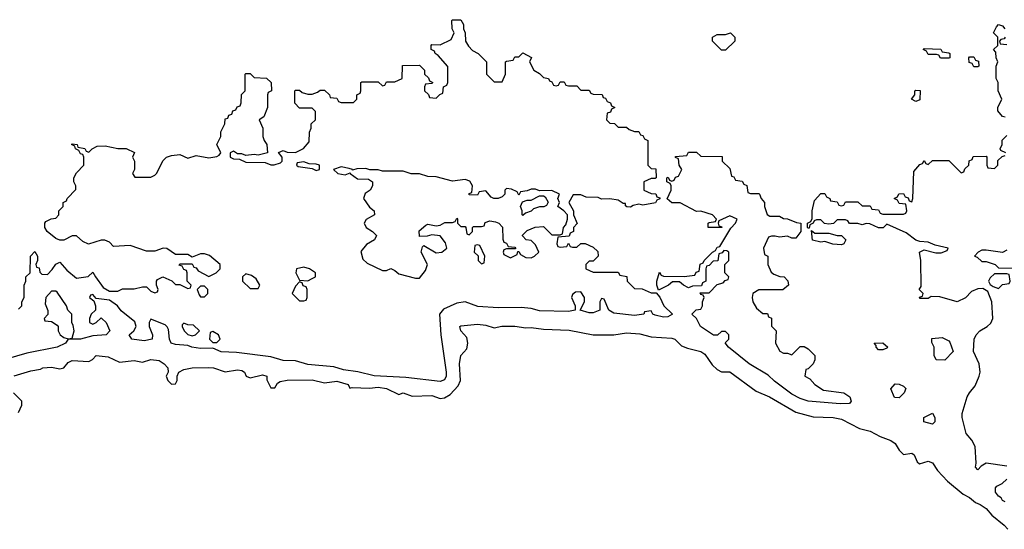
# Model space of a CAD drawing. Header units: inches. Extents: x 2701323 to 2964515, y 494916 to 722124.
# Tile 263 of 656: x 2810456 to 2815218, y 613370 to 615834. Entities that reach past the tile are written whole.
import ezdxf

# ---------------------------------------------------------------- set-up
doc = ezdxf.new("R2010")
doc.units = ezdxf.units.IN
doc.header["$MEASUREMENT"] = 0
doc.layers.add('C8611', color=7, linetype='Continuous')

msp = doc.modelspace()

# ---------------------------------------------------------------- linework, layer by layer
at = {"layer": 'C8611', "color": 2, "elevation": 2}
for points in [[(2810450, 614434), (2810466, 614450), (2810466, 614470), (2810478, 614490), (2810478, 614550), (2810486, 614570), (2810486, 614590), (2810506, 614610), (2810508, 614690), (2810530, 614714), (2810542, 614690), (2810542, 614670), (2810534, 614650), (2810538, 614638), (2810550, 614634), (2810552.7, 614612.7), (2810563.6, 614603.6), (2810590, 614602), (2810613.6, 614626.4), (2810630, 614652), (2810650, 614662), (2810683.5, 614623.5), (2810730, 614584.7), (2810787.3, 614592.7), (2810810, 614614), (2810822, 614590), (2810859.6, 614539.6), (2810890, 614522), (2810930, 614522), (2810952.7, 614532.7), (2811010, 614532), (2811050, 614542), (2811070, 614542), (2811090, 614522), (2811110, 614514), (2811122, 614518), (2811126, 614530), (2811118, 614550), (2811118, 614570), (2811122, 614578), (2811148.7, 614591.3), (2811191.6, 614571.6), (2811210, 614554), (2811230, 614554), (2811270, 614534), (2811282, 614538), (2811286, 614550), (2811266, 614570), (2811266, 614610), (2811262, 614622), (2811250, 614626), (2811242, 614642), (2811227.3, 614647.3), (2811230, 614654), (2811290, 614654), (2811298, 614638), (2811310, 614634), (2811319.6, 614619.6), (2811370, 614592), (2811406, 614610), (2811426, 614630), (2811426, 614650), (2811373.6, 614693.6), (2811350, 614702), (2811330, 614702), (2811290, 614686), (2811270, 614698), (2811210, 614698), (2811168.4, 614728.4), (2811150, 614728.7), (2811110, 614715.3), (2811070, 614715.3), (2810990, 614742), (2810910, 614738), (2810890, 614758), (2810868.4, 614768.4), (2810850, 614768.7), (2810788.7, 614748.7), (2810761.2, 614761.2), (2810730, 614788.7), (2810710, 614788.7), (2810670, 614768.7), (2810650, 614768.7), (2810630, 614775.3), (2810589.3, 614809.3), (2810578, 614830), (2810578, 614850), (2810582, 614858), (2810608.4, 614871.6), (2810630, 614874), (2810646, 614890), (2810646, 614910), (2810666, 614930), (2810666, 614950), (2810682, 614958), (2810686, 614970), (2810727.3, 615012.7), (2810728, 615030), (2810718, 615050), (2810718, 615070), (2810730, 615094), (2810766, 615130), (2810766, 615170), (2810762, 615182), (2810750, 615186), (2810742, 615202), (2810726, 615210), (2810722, 615222), (2810706, 615230), (2810710, 615234), (2810734, 615230), (2810738, 615218), (2810771.6, 615211.6), (2810778, 615198), (2810790, 615194), (2810806, 615210), (2810830, 615222), (2810870, 615224.7), (2810930, 615211.3), (2810971.1, 615211.1), (2811011.6, 615191.6), (2811002, 615170), (2811012, 615150), (2811012, 615110), (2811002, 615090), (2811012.7, 615072.7), (2811090, 615072), (2811110, 615082), (2811118, 615090), (2811150, 615154), (2811166, 615170), (2811190, 615178), (2811230, 615182), (2811270, 615164.7), (2811310, 615178), (2811370, 615166), (2811410, 615172), (2811420.4, 615179.6), (2811428, 615190), (2811409, 615230), (2811428.7, 615270), (2811428.9, 615291.1), (2811448, 615330), (2811450, 615354), (2811462, 615358), (2811467.3, 615372.7), (2811482, 615378), (2811487.3, 615392.7), (2811502, 615398), (2811507.3, 615412.7), (2811522, 615418), (2811527.3, 615432.7), (2811528.4, 615471.6), (2811546, 615490), (2811546, 615570), (2811550, 615574), (2811570, 615574), (2811590, 615554), (2811650, 615552), (2811672, 615530), (2811674, 615490), (2811658, 615482), (2811654, 615470), (2811654, 615410), (2811636, 615364), (2811614, 615350), (2811632, 615310), (2811632, 615270), (2811638, 615250), (2811652, 615230), (2811654, 615190), (2811610, 615179), (2811590, 615182), (2811550, 615178), (2811530, 615186), (2811510, 615186), (2811490, 615198), (2811474, 615190), (2811474, 615170), (2811490, 615162), (2811519.6, 615159.6), (2811550, 615144.7), (2811643.6, 615143.6), (2811670, 615132), (2811687.3, 615132.7), (2811718, 615142), (2811726, 615150), (2811726, 615170), (2811708, 615192), (2811730, 615202), (2811750, 615194), (2811790, 615192), (2811828.4, 615211.6), (2811856.4, 615243.6), (2811858, 615290), (2811866, 615310), (2811866, 615330), (2811886, 615350), (2811886, 615390), (2811870, 615406), (2811810, 615406), (2811786, 615430), (2811786, 615490), (2811790, 615494), (2811810, 615494), (2811822, 615482), (2811850, 615474), (2811870, 615474), (2811896.4, 615483.6), (2811910, 615494), (2811930, 615494), (2811954, 615470), (2811958, 615458), (2811990, 615454), (2811998, 615438), (2812010, 615434), (2812070, 615434), (2812086, 615450), (2812086, 615470), (2812102, 615478), (2812106, 615490), (2812106, 615530), (2812110, 615534), (2812190, 615534), (2812210, 615514), (2812222, 615518), (2812230, 615534), (2812270, 615534), (2812306, 615550), (2812307.3, 615612.7), (2812390, 615614), (2812414, 615590), (2812414, 615570), (2812432.7, 615552.7), (2812438, 615538), (2812454, 615530), (2812450, 615526), (2812418, 615522), (2812414, 615510), (2812414, 615490), (2812432.7, 615472.7), (2812438, 615458), (2812470, 615454), (2812487.3, 615472.7), (2812502, 615478), (2812506, 615510), (2812522, 615518), (2812526, 615530), (2812527.3, 615607.3), (2812480.4, 615660.4), (2812466, 615670), (2812462, 615682), (2812446, 615690), (2812446, 615710), (2812450, 615714), (2812490, 615712), (2812542, 615738), (2812558, 615770), (2812548, 615790), (2812546, 615830), (2812550, 615834), (2812590, 615834), (2812602, 615810), (2812602, 615790), (2812611.1, 615771.1), (2812612, 615730), (2812626, 615706), (2812645.4, 615685.4), (2812674, 615670), (2812714, 615630), (2812714, 615570), (2812750, 615534), (2812790, 615534), (2812806, 615570), (2812806, 615630), (2812810, 615634), (2812842, 615638), (2812850, 615654), (2812870, 615654), (2812890, 615674), (2812931, 615651), (2812922, 615630), (2812942, 615590), (2812970, 615574), (2812990, 615554), (2813014, 615550), (2813018, 615538), (2813030, 615534), (2813038, 615518), (2813050, 615514), (2813062, 615518), (2813070, 615534), (2813090, 615534), (2813098, 615518), (2813110, 615514), (2813150, 615514), (2813170, 615494), (2813210, 615494), (2813218, 615478), (2813230, 615474), (2813272.7, 615472.7), (2813278, 615458), (2813290, 615454), (2813298, 615438), (2813312.7, 615432.7), (2813318, 615418), (2813334, 615410), (2813318, 615402), (2813312.7, 615387.3), (2813298, 615382), (2813294, 615350), (2813310, 615334), (2813332.7, 615332.7), (2813350, 615314), (2813390, 615314), (2813403.6, 615303.6), (2813430, 615294), (2813450, 615294), (2813458, 615278), (2813470, 615274), (2813478, 615258), (2813494, 615250), (2813494, 615130), (2813510, 615114), (2813532.7, 615112.7), (2813534, 615070), (2813530, 615066), (2813510, 615066), (2813474, 615050), (2813474, 615010), (2813510, 614994), (2813532.7, 614992.7), (2813538, 614978), (2813552.7, 614972.7), (2813552.7, 614967.3), (2813538, 614962), (2813531.1, 614948.9), (2813470, 614938), (2813450, 614942), (2813423.6, 614936.4), (2813410, 614928), (2813391.6, 614928.4), (2813386, 614934), (2813386, 614946), (2813374, 614946), (2813350, 614962), (2813310, 614968), (2813270, 614966), (2813253.6, 614973.6), (2813196.4, 614976.4), (2813170, 614988), (2813132.7, 614987.3), (2813112, 614950), (2813134, 614910), (2813134, 614890), (2813151.6, 614848.4), (2813134, 614830), (2813134, 614810), (2813118, 614802), (2813112.7, 614787.3), (2813058, 614782), (2813054, 614750), (2813058, 614738), (2813070, 614734), (2813102, 614738), (2813110, 614754), (2813118, 614738), (2813130, 614734), (2813150, 614734), (2813170, 614752), (2813191.6, 614751.6), (2813230, 614734), (2813252.7, 614712.7), (2813254, 614690), (2813230, 614666), (2813210, 614666), (2813194, 614650), (2813194, 614630), (2813230, 614614), (2813350, 614614), (2813358, 614598), (2813392.7, 614592.7), (2813394, 614570), (2813430, 614534), (2813467.3, 614532.7), (2813510, 614514), (2813534, 614514), (2813551.6, 614491.6), (2813571.3, 614450), (2813614, 614410), (2813590, 614398), (2813570, 614395.3), (2813530, 614405.2), (2813518, 614410), (2813510, 614426), (2813478, 614422), (2813474, 614410), (2813430, 614404.5), (2813330, 614415.3), (2813306, 614430), (2813282, 614482), (2813270, 614486), (2813262, 614470), (2813262, 614430), (2813230, 614417.2), (2813210, 614417.2), (2813166, 614430), (2813188, 614470), (2813188, 614490), (2813170, 614518), (2813143.6, 614516.4), (2813130, 614506), (2813124.7, 614490), (2813142, 614450), (2813142, 614430), (2813110, 614422.9), (2812970, 614426.6), (2812930, 614437.2), (2812882, 614442), (2812770, 614440.7), (2812672.4, 614447.6), (2812610, 614469.5), (2812570, 614463.6), (2812505.5, 614434.5), (2812486, 614410), (2812492.7, 614310), (2812518.4, 614130), (2812518.4, 614110), (2812510, 614093.2), (2812490, 614084.7), (2812324.2, 614104.2), (2812170, 614111.8), (2812091.2, 614131.2), (2812021.4, 614141.4), (2811975.3, 614155.3), (2811850, 614167.6), (2811790, 614185.1), (2811730, 614186.3), (2811670, 614204.5), (2811505.1, 614225.1), (2811430, 614227.8), (2811390, 614246), (2811330, 614243.6), (2811288.7, 614250), (2811270, 614259.3), (2811210, 614263.6), (2811189, 614270), (2811181.2, 614290), (2811176.5, 614336.5), (2811169.2, 614349.2), (2811159, 614359), (2811090, 614386), (2811082, 614370), (2811082, 614350), (2811098.8, 614310), (2811096, 614290), (2811058.4, 614281.6), (2810998, 614290), (2810986, 614310), (2811008.7, 614330), (2811019, 614350), (2811012.7, 614372.7), (2810946.6, 614426.6), (2810928.7, 614450), (2810890, 614478), (2810826, 614486), (2810810, 614506), (2810798, 614502), (2810794, 614490), (2810814, 614474), (2810822, 614450), (2810822, 614430), (2810802, 614410), (2810794, 614390), (2810794, 614370), (2810810, 614362), (2810826, 614370), (2810850, 614392), (2810854, 614390), (2810874, 614370), (2810892, 614330), (2810874, 614310), (2810810, 614305.6), (2810749.6, 614289.6), (2810691, 614289), (2810678, 614270), (2810638, 614250), (2810490, 614222), (2810390, 614192.3)], [(2815222, 615362), (2815210, 615366), (2815187.3, 615392.7), (2815186, 615410), (2815206, 615450), (2815188, 615490), (2815188, 615530), (2815178, 615550), (2815178, 615610), (2815186, 615630), (2815178, 615650), (2815176.4, 615676.4), (2815166, 615690), (2815186, 615710), (2815186, 615750), (2815166, 615770), (2815180.2, 615799.8), (2815190, 615811.3), (2815210, 615804.7), (2815221, 615790)], [(2815222, 615750), (2815218, 615742), (2815202, 615738), (2815194, 615730), (2815198, 615718), (2815230, 615714)], [(2815226, 615190), (2815202, 615202), (2815198, 615210), (2815208, 615230), (2815208.4, 615251.6), (2815230, 615274)], [(2815230, 613675.3), (2815130.9, 613689.1), (2815105.4, 613674.6), (2815090, 613658), (2815078, 613670), (2815082, 613690), (2815077.2, 613770), (2815061.5, 613801.5), (2815033.2, 613833.2), (2815014, 613910), (2815014, 613930), (2815039, 614010), (2815049, 614030), (2815076.6, 614063.4), (2815097.2, 614110), (2815101.2, 614130), (2815096, 614170), (2815069.2, 614230), (2815072.7, 614290), (2815081.2, 614310), (2815099, 614330), (2815135.3, 614350), (2815152.9, 614367.1), (2815162, 614390), (2815158, 614470), (2815139, 614519), (2815114.6, 614534.6), (2815090, 614533.2), (2815059.9, 614520.1), (2815030, 614489.2), (2814990, 614469.2), (2814905.4, 614494.6), (2814864.7, 614495.3), (2814850, 614486), (2814810, 614486), (2814807.3, 614492.7), (2814822, 614498), (2814826, 614510), (2814806, 614530), (2814815.3, 614544.7), (2814814, 614670), (2814808, 614710), (2814830, 614722), (2814887.1, 614707.1), (2814912.9, 614707.1), (2814942, 614718), (2814946, 614730), (2814883.1, 614743.1), (2814850, 614759), (2814810, 614762), (2814790, 614768.7), (2814743.1, 614803.1), (2814650, 614846), (2814631.6, 614828.4), (2814610, 614828), (2814567.3, 614847.3), (2814550, 614848), (2814530, 614842), (2814510, 614848), (2814470, 614848), (2814462, 614862), (2814450, 614866), (2814410, 614866), (2814391.6, 614848.4), (2814370, 614846), (2814348.7, 614848.7), (2814330, 614866), (2814310, 614866), (2814298, 614862), (2814294, 614850), (2814278, 614842), (2814274, 614826), (2814270, 614826), (2814266, 614830), (2814266, 614850), (2814282, 614858), (2814288, 614872), (2814288.7, 614910), (2814300.2, 614959.8), (2814330, 614994), (2814350, 614994), (2814358, 614978), (2814374, 614970), (2814378, 614958), (2814410, 614954), (2814418, 614938), (2814430, 614934), (2814442, 614938), (2814450, 614954), (2814510, 614954), (2814530, 614934), (2814570, 614934), (2814578, 614918), (2814610, 614914), (2814618, 614898), (2814630, 614894), (2814730, 614894), (2814742, 614898), (2814746, 614910), (2814742, 614942), (2814710, 614946), (2814702, 614962), (2814686, 614970), (2814702, 614978), (2814707.3, 614992.7), (2814730, 614994), (2814738, 614978), (2814752.7, 614972.7), (2814758, 614958), (2814770, 614954), (2814775.3, 614970), (2814780.4, 615099.6), (2814810, 615134), (2814822, 615138), (2814830, 615154), (2814838, 615138), (2814850, 615134), (2814870, 615154), (2814950, 615154), (2815010, 615094), (2815022, 615098), (2815027.3, 615112.7), (2815046, 615130), (2815048.4, 615151.6), (2815062, 615158), (2815067.3, 615172.7), (2815130, 615174), (2815134, 615170), (2815134, 615130), (2815138, 615118), (2815170, 615114), (2815186, 615130), (2815187.3, 615152.7), (2815207.3, 615172.7), (2815222, 615178)], [(2815230, 614719), (2815210, 614708.7), (2815130, 614719), (2815110, 614719), (2815092, 614710), (2815074, 614690), (2815086, 614686), (2815110, 614664.7), (2815130, 614664.7), (2815174, 614650), (2815190, 614634), (2815287.3, 614632.7)], [(2810430, 614111.8), (2810510, 614135.8), (2810556.5, 614143.5), (2810568, 614150), (2810610, 614153.4), (2810650, 614146), (2810669.2, 614150.8), (2810690, 614176), (2810710, 614186), (2810790, 614182), (2810808.4, 614191.6), (2810826, 614210), (2810884.5, 614204.5), (2810938, 614178), (2811010, 614186), (2811050, 614178), (2811089.7, 614190.3), (2811130, 614185.5), (2811154.8, 614170), (2811172, 614150), (2811174, 614130), (2811164.7, 614110), (2811172, 614090), (2811190, 614072), (2811210, 614074), (2811218, 614090), (2811218, 614110), (2811226, 614130), (2811250, 614142), (2811289.5, 614150.5), (2811370, 614152.4), (2811394, 614150), (2811450, 614130.7), (2811510, 614140.5), (2811530, 614137.1), (2811542.8, 614130), (2811551, 614111), (2811570, 614102), (2811630, 614117.3), (2811651.3, 614110), (2811652, 614092), (2811670, 614054), (2811690, 614054), (2811703.1, 614076.9), (2811715.3, 614084.7), (2811749.5, 614090.5), (2811870, 614092.7), (2811930, 614078.8), (2811990, 614086), (2812044.7, 614070), (2812052, 614052), (2812064, 614056), (2812147.2, 614052.8), (2812190, 614058), (2812230, 614050.5), (2812290, 614022), (2812310.4, 614030.4), (2812353.7, 614013.7), (2812450, 614016.4), (2812490, 614002.8), (2812510, 614004.9), (2812538, 614022), (2812576.9, 614063.1), (2812587.3, 614090), (2812582.9, 614170), (2812589.6, 614210.4), (2812618, 614242), (2812624, 614270), (2812618, 614298), (2812589.2, 614330), (2812585.2, 614350), (2812590, 614354), (2812670, 614361.6), (2812710, 614356.4), (2812750, 614344.7), (2812787.8, 614352.2), (2812850, 614352), (2812903.4, 614343.4), (2812930, 614345.5), (2812990, 614337.6), (2813112.7, 614332.7), (2813230, 614310.3), (2813330, 614310.3), (2813390, 614319.5), (2813455.4, 614315.4), (2813510, 614300.5), (2813610, 614294.4), (2813624.7, 614290), (2813656.8, 614256.8), (2813685.2, 614245.2), (2813750, 614230.4), (2813770, 614217.3), (2813804.7, 614164.7), (2813830, 614142.8), (2813850, 614131), (2813890, 614130.7), (2814018, 614038), (2814082.8, 614010), (2814210, 613936.4), (2814294.2, 613914.2), (2814390.4, 613910.4), (2814430, 613903.1), (2814517.1, 613857.1), (2814570, 613844), (2814618, 613818), (2814670, 613798.8), (2814690, 613784.7), (2814710, 613752), (2814730, 613732), (2814770, 613738), (2814782, 613730), (2814796.9, 613696.9), (2814807.1, 613687.1), (2814850, 613698.8), (2814870, 613690.7), (2814894.4, 613654.4), (2814943, 613603), (2815019.3, 613539.3), (2815050, 613524), (2815078.8, 613498.8), (2815101, 613490), (2815130, 613470.4), (2815158, 613438), (2815218, 613390), (2815234.4, 613370)], [(2810450, 613934), (2810466, 613970), (2810466, 613990), (2810426, 614030)], [(2815222.5, 613502.5), (2815210, 613509.5), (2815202.9, 613522.9), (2815189.6, 613530), (2815176, 613550), (2815175.3, 613570), (2815182, 613578), (2815208.4, 613591.6), (2815230, 613612)]]:
    msp.add_lwpolyline(points, dxfattribs=at)
for points in [[(2813850, 615686), (2813806, 615730), (2813806, 615750), (2813830, 615762), (2813870, 615762), (2813894, 615770), (2813914, 615750), (2813914, 615730), (2813870, 615686)], [(2814910, 615648), (2814902, 615662), (2814890, 615666), (2814850, 615666), (2814842, 615682), (2814826, 615690), (2814830, 615694), (2814911.6, 615691.6), (2814918, 615678), (2814950, 615674), (2814954, 615670), (2814954, 615650), (2814950, 615648)], [(2815070, 615606), (2815062, 615622), (2815047.3, 615627.3), (2815046, 615650), (2815050, 615654), (2815070, 615654), (2815078, 615638), (2815092.7, 615632.7), (2815094, 615610), (2815090, 615606)], [(2814790, 615438), (2814768.7, 615450), (2814786, 615470), (2814786, 615490), (2814790, 615494), (2814811.3, 615491.3), (2814810, 615446)], [(2813990, 614994), (2814030, 614994), (2814034, 614990), (2814042, 614970), (2814058, 614950), (2814058, 614930), (2814071.6, 614891.6), (2814084.7, 614884.7), (2814130, 614884.7), (2814150, 614872), (2814170, 614871.3), (2814212.7, 614852.7), (2814234, 614850), (2814234, 614810), (2814210, 614778), (2814190, 614778), (2814170, 614788), (2814130, 614782), (2814110, 614788), (2814092.7, 614787.3), (2814078, 614782), (2814054, 614730), (2814058, 614698), (2814074, 614690), (2814074, 614650), (2814090, 614614), (2814103.6, 614603.6), (2814132.7, 614592.7), (2814154, 614590), (2814171.6, 614571.6), (2814174, 614550), (2814147.3, 614527.3), (2814030, 614528), (2814002, 614510), (2813998, 614490), (2814002, 614470), (2814019.6, 614439.6), (2814050, 614414), (2814072.7, 614412.7), (2814078, 614398), (2814091.6, 614391.6), (2814092.7, 614352.7), (2814114, 614330), (2814112, 614270), (2814131.6, 614231.6), (2814150, 614222), (2814170, 614222), (2814190, 614214), (2814230, 614254), (2814250, 614254), (2814270, 614242), (2814302, 614210), (2814302, 614190), (2814294, 614170), (2814270, 614146), (2814258, 614142), (2814254, 614110), (2814276.9, 614096.9), (2814302, 614070), (2814343.5, 614043.5), (2814442, 614030), (2814471, 614010), (2814478, 613990), (2814470, 613978), (2814424, 613976), (2814270, 613989.6), (2814230, 614003), (2814190, 614023), (2814106.3, 614086.3), (2814075.3, 614115.3), (2813983.7, 614170), (2813884, 614250), (2813868.4, 614271.6), (2813886, 614290), (2813886, 614310), (2813870, 614326), (2813850, 614326), (2813831.6, 614308.4), (2813810.8, 614309.2), (2813749.2, 614350), (2813728.7, 614388.7), (2813706, 614410), (2813728.4, 614431.6), (2813750, 614434), (2813758, 614450), (2813758, 614470), (2813766, 614490), (2813762, 614502), (2813750, 614506), (2813747.3, 614512.7), (2813790, 614514), (2813830, 614554), (2813858, 614562), (2813867.3, 614572.7), (2813882, 614578), (2813886, 614590), (2813866, 614610), (2813866, 614650), (2813886, 614670), (2813886, 614710), (2813876.4, 614716.4), (2813862, 614718), (2813852.7, 614707.3), (2813838, 614702), (2813832.7, 614667.3), (2813810, 614666), (2813790, 614646), (2813778, 614642), (2813774, 614630), (2813774, 614570), (2813758, 614562), (2813752.7, 614547.3), (2813710, 614546), (2813690, 614538), (2813666, 614550), (2813647.3, 614567.3), (2813612.7, 614567.3), (2813594, 614550), (2813546, 614526), (2813538, 614550), (2813538, 614570), (2813550, 614614), (2813558, 614598), (2813570, 614594), (2813670, 614592), (2813722, 614598), (2813727.3, 614612.7), (2813742, 614618), (2813747.3, 614652.7), (2813762, 614658), (2813766, 614670), (2813806, 614710), (2813822, 614718), (2813830, 614734), (2813842, 614738), (2813894.6, 614825.4), (2813918, 614850), (2813926, 614870), (2813890, 614886), (2813838, 614862), (2813834, 614850), (2813838, 614838), (2813850, 614834), (2813851.3, 614828.7), (2813790, 614828.7), (2813786, 614830), (2813786, 614850), (2813790, 614854), (2813822, 614858), (2813826, 614870), (2813806, 614890), (2813750, 614908), (2813730, 614906), (2813650, 614948), (2813610, 614948), (2813587.3, 614967.3), (2813606, 615010), (2813606, 615030), (2813602, 615042), (2813586, 615050), (2813586, 615070), (2813592.7, 615072.7), (2813598, 615058), (2813610, 615054), (2813622, 615058), (2813627.3, 615072.7), (2813642, 615078), (2813658, 615110), (2813646, 615130), (2813642, 615162), (2813627.3, 615167.3), (2813627.3, 615172.7), (2813682, 615178), (2813690, 615194), (2813730, 615194), (2813750, 615174), (2813852.7, 615172.7), (2813854, 615150), (2813890, 615114), (2813898, 615078), (2813910, 615074), (2813918, 615058), (2813950, 615054), (2813958, 615038), (2813972.7, 615032.7), (2813978, 614998)], [(2811830, 615146), (2811798, 615142), (2811794, 615130), (2811803.6, 615123.6), (2811870, 615114), (2811890, 615104.7), (2811906, 615110), (2811906, 615130), (2811890, 615135.3), (2811856.4, 615136.4)], [(2812010, 615122), (2811974, 615110), (2811994, 615090), (2812030, 615084.7), (2812054, 615094), (2812054, 615090), (2812090, 615064.7), (2812143.6, 615063.6), (2812162, 615050), (2812162, 615030), (2812151.3, 615010), (2812127.1, 614992.9), (2812118, 614970), (2812147.1, 614927.1), (2812170.8, 614910), (2812171.3, 614890), (2812131.6, 614868.4), (2812122, 614850), (2812132, 614830), (2812162, 614810), (2812182, 614790), (2812172, 614770), (2812133.4, 614746.6), (2812106.4, 614713.6), (2812116, 614676), (2812136, 614656), (2812210, 614622), (2812230, 614622), (2812251.1, 614631.1), (2812270, 614622), (2812290, 614604.7), (2812370, 614584.7), (2812390, 614584.7), (2812419.3, 614620.7), (2812429, 614650), (2812397.2, 614710), (2812404, 614736), (2812410, 614742), (2812470, 614706), (2812498, 614710), (2812522, 614730), (2812514.8, 614754.8), (2812489.3, 614789.3), (2812450, 614794), (2812427.3, 614787.3), (2812390, 614786), (2812387.3, 614812.7), (2812420.2, 614839.8), (2812430, 614844.7), (2812470, 614838), (2812490, 614841), (2812512.7, 614852.7), (2812550, 614854), (2812562, 614858), (2812570, 614874), (2812574, 614870), (2812574, 614850), (2812590, 614834), (2812610, 614834), (2812614, 614830), (2812618, 614798), (2812630, 614794), (2812646, 614810), (2812646, 614830), (2812650, 614834), (2812690, 614834), (2812702, 614838), (2812707.3, 614852.7), (2812730, 614862), (2812756.9, 614856.9), (2812774, 614850), (2812791.6, 614831.6), (2812792.7, 614772.7), (2812798, 614758), (2812810, 614754), (2812818, 614738), (2812850, 614734), (2812854, 614730), (2812854, 614726), (2812810, 614726), (2812798, 614722), (2812794, 614710), (2812798, 614698), (2812830, 614682), (2812862, 614698), (2812866, 614714), (2812870, 614714), (2812878, 614698), (2812903.6, 614683.6), (2812930, 614682), (2812946, 614690), (2812966, 614710), (2812950, 614746), (2812930, 614766), (2812906, 614770), (2812888.4, 614788.4), (2812888.4, 614791.6), (2812910, 614814), (2812948.4, 614831.6), (2812990, 614834), (2813030, 614794), (2813070, 614794), (2813082, 614798), (2813086, 614830), (2813098, 614842), (2813106, 614870), (2813106, 614890), (2813088, 614910), (2813058, 614930), (2813066, 614950), (2813058, 614970), (2813066, 614990), (2813030, 615008), (2812970, 615006), (2812950, 615015.3), (2812930, 615015.3), (2812910, 615006), (2812878, 615002), (2812870, 614986), (2812862, 615002), (2812834.6, 615014.6), (2812810, 615018), (2812802, 615010), (2812802, 614990), (2812790, 614978), (2812770.7, 614969.3), (2812749.3, 614969.3), (2812736.4, 614976.4), (2812710, 615006), (2812678, 615002), (2812670, 614986), (2812630, 614988), (2812630, 614994), (2812642, 614998), (2812646, 615030), (2812632.9, 615052.9), (2812610, 615062), (2812550, 615053.2), (2812470, 615074), (2812430, 615075.3), (2812390, 615088.7), (2812350, 615088.7), (2812310, 615102), (2812210, 615102), (2812190, 615108), (2812150, 615108), (2812130, 615115.3), (2812086.4, 615113.6), (2812066, 615106), (2812066, 615110), (2812050, 615115.3)], [(2812890, 614888), (2812886, 614890), (2812886, 614910), (2812878, 614930), (2812887.3, 614952.7), (2812910, 614962), (2812930, 614962), (2812970, 614982), (2812990, 614982), (2812996.9, 614976.9), (2813012, 614952), (2813003.6, 614936.4), (2812991.1, 614928.9), (2812970, 614928.7), (2812941, 614919), (2812930, 614908), (2812902, 614898)], [(2814302, 614802), (2814370, 614802), (2814410, 614791.3), (2814430, 614791.3), (2814451.3, 614770), (2814442, 614750), (2814430, 614745.2), (2814389.3, 614749.3), (2814350, 614762), (2814330, 614758), (2814290, 614768.7), (2814286, 614814)], [(2812670, 614746), (2812658, 614742), (2812654, 614710), (2812672.7, 614692.7), (2812674, 614670), (2812690, 614654), (2812702, 614658), (2812706, 614690), (2812682, 614742)], [(2811830, 614637.2), (2811794, 614630), (2811792, 614610), (2811810, 614574), (2811850, 614572), (2811870, 614582), (2811886, 614590), (2811886, 614610), (2811858, 614630)], [(2811550, 614606), (2811534, 614590), (2811534, 614570), (2811570, 614534), (2811610, 614534), (2811618, 614550), (2811600.4, 614580.4), (2811576.4, 614596.4)], [(2815230, 614606), (2815170, 614606), (2815150, 614586), (2815142, 614570), (2815150, 614554), (2815163.6, 614543.6), (2815190, 614534), (2815210, 614554), (2815242, 614558), (2815246, 614570), (2815242, 614602)], [(2811350, 614546), (2811330, 614546), (2811314, 614530), (2811323.6, 614503.6), (2811330, 614494), (2811350, 614494), (2811366, 614510), (2811366, 614530)], [(2811810, 614566), (2811790, 614546), (2811774, 614510), (2811810, 614474), (2811830, 614474), (2811842, 614478), (2811846, 614490), (2811846, 614530), (2811842, 614542), (2811827.3, 614547.3), (2811822, 614562)], [(2810630, 614522), (2810610, 614522), (2810582.8, 614490), (2810579.8, 614459.8), (2810591.3, 614428.7), (2810592, 614408), (2810574, 614390), (2810578, 614378), (2810610, 614374), (2810636.9, 614356.9), (2810642, 614350), (2810642, 614330), (2810652, 614310), (2810670, 614298), (2810690, 614291.3), (2810710, 614294), (2810719, 614330), (2810715.3, 614355.3), (2810708, 614370), (2810708, 614410), (2810689.2, 614429.2), (2810682, 614450), (2810637.2, 614517.2)], [(2811250, 614366), (2811242, 614358), (2811242, 614350), (2811252, 614330), (2811270, 614312), (2811290, 614304.7), (2811306, 614310), (2811326, 614330), (2811296.4, 614356.4), (2811270, 614358)], [(2811390, 614326), (2811378, 614322), (2811374, 614290), (2811390, 614274), (2811410, 614274), (2811426, 614290), (2811418, 614310)], [(2814610, 614238), (2814598, 614250), (2814598, 614258), (2814588, 614270), (2814630, 614272), (2814654, 614250), (2814650, 614246), (2814630, 614238)], [(2814930, 614188), (2814888, 614190), (2814878, 614210), (2814878, 614250), (2814867.3, 614272.7), (2814868, 614292), (2814916.9, 614296.9), (2814950, 614282), (2814955.3, 614275.3), (2814971.1, 614228.9)], [(2814710, 614006), (2814687.3, 614007.3), (2814668.4, 614048.4), (2814690, 614074), (2814710, 614072), (2814730, 614062), (2814742, 614050), (2814734, 614030)], [(2814870, 613878), (2814828, 613890), (2814828, 613910), (2814870, 613931.3), (2814882, 613910), (2814882, 613890)]]:
    msp.add_lwpolyline(points, close=True, dxfattribs=at)

doc.saveas('drawing.dxf')
